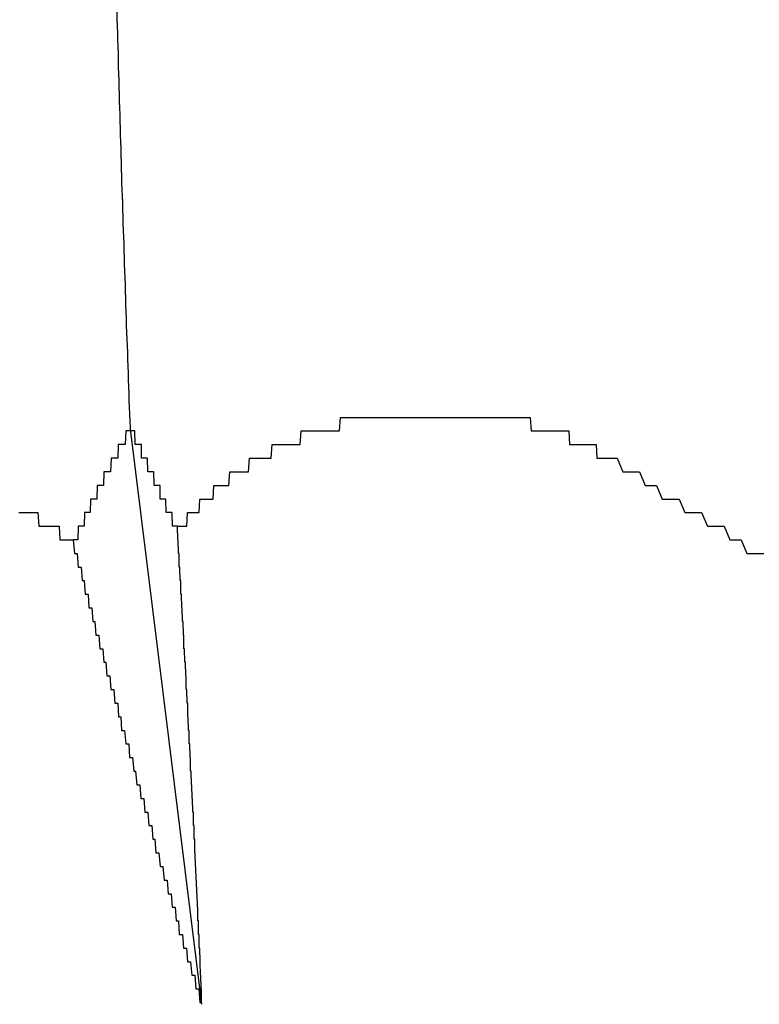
# Model space of a CAD drawing. Extents: x 1107 to 4046, y 937 to 3355.
# Tile 391 of 656: x 2136.579 to 2137.123, y 2701.212 to 2701.935. Entities that reach past the tile are written whole.
import ezdxf

# ---------------------------------------------------------------- set-up
doc = ezdxf.new("R2010")
doc.units = 0
doc.layers.add('KF_VIDA_L___C_REAR', color=7, linetype='CONTINUOUS')

# ---------------------------------------------------------------- blocks, each defined once
blk = doc.blocks.new('KF_VIDA_L___C_REAR')
at = {"layer": 'KF_VIDA_L___C_REAR'}
blk.add_line((-50.266053, 1011.998699), (-50.318628, 1012.4214), dxfattribs=at)
for points in [[(-50.3186, 1012.42, 0), (-50.3188, 1012.43, 0), (-50.319, 1012.43, 0), (-50.3191, 1012.43, 0), (-50.3193, 1012.44, 0), (-50.3195, 1012.44, 0), (-50.3196, 1012.45, 0), (-50.3198, 1012.45, 0), (-50.32, 1012.46, 0), (-50.3201, 1012.46, 0), (-50.3203, 1012.47, 0), (-50.3205, 1012.47, 0), (-50.3206, 1012.48, 0), (-50.3208, 1012.48, 0), (-50.3209, 1012.48, 0), (-50.3211, 1012.49, 0), (-50.3213, 1012.49, 0), (-50.3214, 1012.5, 0), (-50.3216, 1012.5, 0), (-50.3217, 1012.51, 0), (-50.3219, 1012.51, 0), (-50.322, 1012.52, 0), (-50.3222, 1012.52, 0), (-50.3223, 1012.53, 0), (-50.3225, 1012.53, 0), (-50.3226, 1012.53, 0), (-50.3228, 1012.54, 0), (-50.3229, 1012.54, 0), (-50.3231, 1012.55, 0), (-50.3232, 1012.55, 0), (-50.3233, 1012.56, 0), (-50.3235, 1012.56, 0), (-50.3236, 1012.57, 0), (-50.3238, 1012.57, 0), (-50.3239, 1012.57, 0), (-50.324, 1012.58, 0), (-50.3242, 1012.58, 0), (-50.3243, 1012.59, 0), (-50.3245, 1012.59, 0), (-50.3246, 1012.6, 0), (-50.3247, 1012.6, 0), (-50.3249, 1012.6, 0), (-50.325, 1012.61, 0), (-50.3251, 1012.61, 0), (-50.3252, 1012.62, 0), (-50.3254, 1012.62, 0), (-50.3255, 1012.63, 0), (-50.3256, 1012.63, 0), (-50.3257, 1012.63, 0), (-50.3259, 1012.64, 0), (-50.326, 1012.64, 0), (-50.3261, 1012.65, 0), (-50.3262, 1012.65, 0), (-50.3264, 1012.66, 0), (-50.3265, 1012.66, 0), (-50.3266, 1012.66, 0), (-50.3267, 1012.67, 0), (-50.3268, 1012.67, 0), (-50.3269, 1012.68, 0), (-50.3271, 1012.68, 0), (-50.3272, 1012.68, 0), (-50.3273, 1012.69, 0), (-50.3274, 1012.69, 0), (-50.3275, 1012.7, 0), (-50.3276, 1012.7, 0), (-50.3277, 1012.7, 0), (-50.3279, 1012.71, 0), (-50.328, 1012.71, 0), (-50.3281, 1012.72, 0), (-50.3282, 1012.72, 0), (-50.3283, 1012.72, 0), (-50.3284, 1012.73, 0)], [(-50.284, 1012.35, 0), (-50.2836, 1012.35, 0), (-50.2832, 1012.35, 0), (-50.2827, 1012.35, 0), (-50.2823, 1012.35, 0), (-50.2819, 1012.35, 0), (-50.2815, 1012.35, 0), (-50.281, 1012.35, 0), (-50.2806, 1012.35, 0), (-50.2802, 1012.35, 0), (-50.2797, 1012.35, 0), (-50.2793, 1012.35, 0), (-50.2789, 1012.35, 0), (-50.2784, 1012.35, 0), (-50.278, 1012.35, 0), (-50.2775, 1012.35, 0), (-50.2771, 1012.35, 0), (-50.2766, 1012.36, 0), (-50.2762, 1012.36, 0), (-50.2757, 1012.36, 0), (-50.2753, 1012.36, 0), (-50.2748, 1012.36, 0), (-50.2743, 1012.36, 0), (-50.2739, 1012.36, 0), (-50.2734, 1012.36, 0), (-50.2729, 1012.36, 0), (-50.2725, 1012.36, 0), (-50.272, 1012.36, 0), (-50.2715, 1012.36, 0), (-50.271, 1012.36, 0), (-50.2706, 1012.36, 0), (-50.2701, 1012.36, 0), (-50.2696, 1012.36, 0), (-50.2691, 1012.36, 0), (-50.2686, 1012.36, 0), (-50.2681, 1012.36, 0), (-50.2677, 1012.37, 0), (-50.2672, 1012.37, 0), (-50.2667, 1012.37, 0), (-50.2662, 1012.37, 0), (-50.2657, 1012.37, 0), (-50.2652, 1012.37, 0), (-50.2647, 1012.37, 0), (-50.2642, 1012.37, 0), (-50.2636, 1012.37, 0), (-50.2631, 1012.37, 0), (-50.2626, 1012.37, 0), (-50.2621, 1012.37, 0), (-50.2616, 1012.37, 0), (-50.261, 1012.37, 0), (-50.2605, 1012.37, 0), (-50.26, 1012.37, 0), (-50.2594, 1012.37, 0), (-50.2589, 1012.37, 0), (-50.2583, 1012.37, 0), (-50.2578, 1012.37, 0), (-50.2573, 1012.38, 0), (-50.2567, 1012.38, 0), (-50.2561, 1012.38, 0), (-50.2556, 1012.38, 0), (-50.255, 1012.38, 0), (-50.2545, 1012.38, 0), (-50.2539, 1012.38, 0), (-50.2533, 1012.38, 0), (-50.2528, 1012.38, 0), (-50.2522, 1012.38, 0), (-50.2516, 1012.38, 0), (-50.251, 1012.38, 0), (-50.2504, 1012.38, 0), (-50.2499, 1012.38, 0), (-50.2493, 1012.38, 0), (-50.2487, 1012.38, 0), (-50.2481, 1012.38, 0), (-50.2475, 1012.38, 0), (-50.2469, 1012.38, 0), (-50.2463, 1012.38, 0), (-50.2457, 1012.39, 0), (-50.2451, 1012.39, 0), (-50.2445, 1012.39, 0), (-50.2439, 1012.39, 0), (-50.2432, 1012.39, 0), (-50.2426, 1012.39, 0), (-50.242, 1012.39, 0), (-50.2414, 1012.39, 0), (-50.2408, 1012.39, 0), (-50.2401, 1012.39, 0), (-50.2395, 1012.39, 0), (-50.2389, 1012.39, 0), (-50.2382, 1012.39, 0), (-50.2376, 1012.39, 0), (-50.237, 1012.39, 0), (-50.2363, 1012.39, 0), (-50.2357, 1012.39, 0), (-50.235, 1012.39, 0), (-50.2344, 1012.39, 0), (-50.2337, 1012.39, 0), (-50.2331, 1012.39, 0), (-50.2324, 1012.39, 0), (-50.2318, 1012.39, 0), (-50.2311, 1012.4, 0), (-50.2304, 1012.4, 0), (-50.2298, 1012.4, 0), (-50.2291, 1012.4, 0), (-50.2284, 1012.4, 0), (-50.2278, 1012.4, 0), (-50.2271, 1012.4, 0), (-50.2264, 1012.4, 0), (-50.2257, 1012.4, 0), (-50.225, 1012.4, 0), (-50.2244, 1012.4, 0), (-50.2237, 1012.4, 0), (-50.223, 1012.4, 0), (-50.2223, 1012.4, 0), (-50.2216, 1012.4, 0), (-50.2209, 1012.4, 0), (-50.2202, 1012.4, 0), (-50.2195, 1012.4, 0), (-50.2188, 1012.4, 0), (-50.2181, 1012.4, 0), (-50.2174, 1012.4, 0), (-50.2167, 1012.4, 0), (-50.216, 1012.4, 0), (-50.2153, 1012.4, 0), (-50.2146, 1012.41, 0), (-50.2139, 1012.41, 0), (-50.2132, 1012.41, 0), (-50.2124, 1012.41, 0), (-50.2117, 1012.41, 0), (-50.211, 1012.41, 0), (-50.2103, 1012.41, 0), (-50.2096, 1012.41, 0), (-50.2088, 1012.41, 0), (-50.2081, 1012.41, 0), (-50.2074, 1012.41, 0), (-50.2066, 1012.41, 0), (-50.2059, 1012.41, 0), (-50.2052, 1012.41, 0), (-50.2044, 1012.41, 0), (-50.2037, 1012.41, 0), (-50.2029, 1012.41, 0), (-50.2022, 1012.41, 0), (-50.2015, 1012.41, 0), (-50.2007, 1012.41, 0), (-50.2, 1012.41, 0), (-50.1992, 1012.41, 0), (-50.1985, 1012.41, 0), (-50.1977, 1012.41, 0), (-50.197, 1012.41, 0), (-50.1962, 1012.41, 0), (-50.1954, 1012.41, 0), (-50.1947, 1012.41, 0), (-50.1939, 1012.41, 0), (-50.1932, 1012.42, 0), (-50.1924, 1012.42, 0), (-50.1916, 1012.42, 0), (-50.1909, 1012.42, 0), (-50.1901, 1012.42, 0), (-50.1893, 1012.42, 0), (-50.1886, 1012.42, 0), (-50.1878, 1012.42, 0), (-50.187, 1012.42, 0), (-50.1863, 1012.42, 0), (-50.1855, 1012.42, 0), (-50.1847, 1012.42, 0), (-50.1839, 1012.42, 0), (-50.1832, 1012.42, 0), (-50.1824, 1012.42, 0), (-50.1816, 1012.42, 0), (-50.1808, 1012.42, 0), (-50.18, 1012.42, 0), (-50.1793, 1012.42, 0), (-50.1785, 1012.42, 0), (-50.1777, 1012.42, 0), (-50.1769, 1012.42, 0), (-50.1761, 1012.42, 0), (-50.1754, 1012.42, 0), (-50.1746, 1012.42, 0), (-50.1738, 1012.42, 0), (-50.173, 1012.42, 0), (-50.1722, 1012.42, 0), (-50.1714, 1012.42, 0), (-50.1706, 1012.42, 0), (-50.1698, 1012.42, 0), (-50.169, 1012.42, 0), (-50.1683, 1012.42, 0), (-50.1675, 1012.42, 0), (-50.1667, 1012.42, 0), (-50.1659, 1012.42, 0), (-50.1651, 1012.42, 0), (-50.1643, 1012.43, 0), (-50.1635, 1012.43, 0), (-50.1627, 1012.43, 0), (-50.1619, 1012.43, 0), (-50.1611, 1012.43, 0), (-50.1603, 1012.43, 0), (-50.1595, 1012.43, 0), (-50.1587, 1012.43, 0), (-50.1579, 1012.43, 0), (-50.1571, 1012.43, 0), (-50.1563, 1012.43, 0), (-50.1555, 1012.43, 0), (-50.1547, 1012.43, 0), (-50.1539, 1012.43, 0), (-50.1531, 1012.43, 0), (-50.1523, 1012.43, 0), (-50.1515, 1012.43, 0), (-50.1508, 1012.43, 0), (-50.15, 1012.43, 0), (-50.1492, 1012.43, 0), (-50.1484, 1012.43, 0), (-50.1476, 1012.43, 0), (-50.1468, 1012.43, 0), (-50.146, 1012.43, 0), (-50.1452, 1012.43, 0), (-50.1444, 1012.43, 0), (-50.1436, 1012.43, 0), (-50.1428, 1012.43, 0), (-50.142, 1012.43, 0), (-50.1412, 1012.43, 0), (-50.1404, 1012.43, 0), (-50.1396, 1012.43, 0), (-50.1388, 1012.43, 0), (-50.138, 1012.43, 0), (-50.1372, 1012.43, 0), (-50.1364, 1012.43, 0), (-50.1356, 1012.43, 0), (-50.1348, 1012.43, 0), (-50.134, 1012.43, 0), (-50.1333, 1012.43, 0), (-50.1325, 1012.43, 0), (-50.1317, 1012.43, 0), (-50.1309, 1012.43, 0), (-50.1301, 1012.43, 0), (-50.1293, 1012.43, 0), (-50.1285, 1012.43, 0), (-50.1277, 1012.43, 0), (-50.1269, 1012.43, 0), (-50.1261, 1012.43, 0), (-50.1253, 1012.43, 0), (-50.1245, 1012.43, 0), (-50.1238, 1012.43, 0), (-50.123, 1012.43, 0), (-50.1222, 1012.43, 0), (-50.1214, 1012.43, 0), (-50.1205, 1012.43, 0), (-50.1197, 1012.43, 0), (-50.1189, 1012.43, 0), (-50.1181, 1012.43, 0), (-50.1173, 1012.43, 0), (-50.1165, 1012.43, 0), (-50.1157, 1012.43, 0), (-50.1149, 1012.43, 0), (-50.1141, 1012.43, 0), (-50.1133, 1012.43, 0), (-50.1125, 1012.43, 0), (-50.1116, 1012.43, 0), (-50.1108, 1012.43, 0), (-50.11, 1012.43, 0), (-50.1092, 1012.43, 0), (-50.1084, 1012.43, 0), (-50.1076, 1012.43, 0), (-50.1067, 1012.43, 0), (-50.1059, 1012.43, 0), (-50.1051, 1012.43, 0), (-50.1043, 1012.43, 0), (-50.1035, 1012.43, 0), (-50.1026, 1012.43, 0), (-50.1018, 1012.43, 0), (-50.101, 1012.43, 0), (-50.1002, 1012.43, 0), (-50.0993, 1012.43, 0), (-50.0985, 1012.43, 0), (-50.0977, 1012.43, 0), (-50.0969, 1012.43, 0), (-50.096, 1012.43, 0), (-50.0952, 1012.43, 0), (-50.0944, 1012.43, 0), (-50.0935, 1012.43, 0), (-50.0927, 1012.43, 0), (-50.0919, 1012.43, 0), (-50.0911, 1012.43, 0), (-50.0902, 1012.43, 0), (-50.0894, 1012.43, 0), (-50.0886, 1012.43, 0), (-50.0877, 1012.43, 0), (-50.0869, 1012.43, 0), (-50.0861, 1012.43, 0), (-50.0852, 1012.43, 0), (-50.0844, 1012.43, 0), (-50.0836, 1012.43, 0), (-50.0827, 1012.43, 0), (-50.0819, 1012.43, 0), (-50.0811, 1012.43, 0), (-50.0802, 1012.43, 0), (-50.0794, 1012.43, 0), (-50.0786, 1012.43, 0), (-50.0778, 1012.43, 0), (-50.0769, 1012.43, 0), (-50.0761, 1012.43, 0), (-50.0753, 1012.43, 0), (-50.0744, 1012.43, 0), (-50.0736, 1012.43, 0), (-50.0728, 1012.43, 0), (-50.0719, 1012.43, 0), (-50.0711, 1012.43, 0), (-50.0703, 1012.43, 0), (-50.0694, 1012.43, 0), (-50.0686, 1012.43, 0), (-50.0678, 1012.43, 0), (-50.067, 1012.43, 0), (-50.0661, 1012.43, 0), (-50.0653, 1012.43, 0), (-50.0645, 1012.43, 0), (-50.0636, 1012.43, 0), (-50.0628, 1012.43, 0), (-50.062, 1012.43, 0), (-50.0612, 1012.43, 0), (-50.0603, 1012.43, 0), (-50.0595, 1012.43, 0), (-50.0587, 1012.43, 0), (-50.0579, 1012.43, 0), (-50.057, 1012.43, 0), (-50.0562, 1012.43, 0), (-50.0554, 1012.43, 0), (-50.0546, 1012.43, 0), (-50.0538, 1012.43, 0), (-50.0529, 1012.43, 0), (-50.0521, 1012.43, 0), (-50.0513, 1012.43, 0), (-50.0505, 1012.43, 0), (-50.0497, 1012.43, 0), (-50.0488, 1012.43, 0), (-50.048, 1012.43, 0), (-50.0472, 1012.43, 0), (-50.0464, 1012.43, 0), (-50.0456, 1012.43, 0), (-50.0448, 1012.43, 0), (-50.044, 1012.43, 0), (-50.0432, 1012.43, 0), (-50.0424, 1012.43, 0), (-50.0416, 1012.43, 0), (-50.0408, 1012.43, 0), (-50.0399, 1012.43, 0), (-50.0391, 1012.43, 0), (-50.0383, 1012.43, 0), (-50.0375, 1012.43, 0), (-50.0367, 1012.43, 0), (-50.0359, 1012.43, 0), (-50.0351, 1012.43, 0), (-50.0344, 1012.43, 0), (-50.0336, 1012.43, 0), (-50.0328, 1012.43, 0), (-50.032, 1012.43, 0), (-50.0312, 1012.43, 0), (-50.0304, 1012.43, 0), (-50.0296, 1012.43, 0), (-50.0288, 1012.43, 0), (-50.028, 1012.43, 0), (-50.0273, 1012.43, 0), (-50.0265, 1012.43, 0), (-50.0257, 1012.43, 0), (-50.0249, 1012.43, 0), (-50.0241, 1012.42, 0), (-50.0234, 1012.42, 0), (-50.0226, 1012.42, 0), (-50.0218, 1012.42, 0), (-50.021, 1012.42, 0), (-50.0203, 1012.42, 0), (-50.0195, 1012.42, 0), (-50.0187, 1012.42, 0), (-50.018, 1012.42, 0), (-50.0172, 1012.42, 0), (-50.0164, 1012.42, 0), (-50.0157, 1012.42, 0), (-50.0149, 1012.42, 0), (-50.0142, 1012.42, 0), (-50.0134, 1012.42, 0), (-50.0127, 1012.42, 0), (-50.0119, 1012.42, 0), (-50.0112, 1012.42, 0), (-50.0104, 1012.42, 0), (-50.0097, 1012.42, 0), (-50.0089, 1012.42, 0), (-50.0082, 1012.42, 0), (-50.0074, 1012.42, 0), (-50.0067, 1012.42, 0), (-50.006, 1012.42, 0), (-50.0052, 1012.42, 0), (-50.0045, 1012.42, 0), (-50.0038, 1012.42, 0), (-50.003, 1012.42, 0), (-50.0023, 1012.42, 0), (-50.0016, 1012.42, 0), (-50.0009, 1012.42, 0), (-50.0001, 1012.42, 0), (-49.9994, 1012.42, 0), (-49.9987, 1012.42, 0), (-49.998, 1012.42, 0), (-49.9973, 1012.42, 0), (-49.9966, 1012.42, 0), (-49.9959, 1012.41, 0), (-49.9952, 1012.41, 0), (-49.9945, 1012.41, 0), (-49.9938, 1012.41, 0), (-49.9931, 1012.41, 0), (-49.9924, 1012.41, 0), (-49.9917, 1012.41, 0), (-49.991, 1012.41, 0), (-49.9903, 1012.41, 0), (-49.9896, 1012.41, 0), (-49.9889, 1012.41, 0), (-49.9882, 1012.41, 0), (-49.9876, 1012.41, 0), (-49.9869, 1012.41, 0), (-49.9862, 1012.41, 0), (-49.9855, 1012.41, 0), (-49.9849, 1012.41, 0), (-49.9842, 1012.41, 0), (-49.9835, 1012.41, 0), (-49.9829, 1012.41, 0), (-49.9822, 1012.41, 0), (-49.9815, 1012.41, 0), (-49.9809, 1012.41, 0), (-49.9802, 1012.41, 0), (-49.9796, 1012.41, 0), (-49.9789, 1012.41, 0), (-49.9783, 1012.41, 0), (-49.9777, 1012.41, 0), (-49.977, 1012.41, 0), (-49.9764, 1012.41, 0), (-49.9758, 1012.4, 0), (-49.9751, 1012.4, 0), (-49.9745, 1012.4, 0), (-49.9739, 1012.4, 0), (-49.9732, 1012.4, 0), (-49.9726, 1012.4, 0), (-49.972, 1012.4, 0), (-49.9714, 1012.4, 0), (-49.9707, 1012.4, 0), (-49.9701, 1012.4, 0), (-49.9695, 1012.4, 0), (-49.9689, 1012.4, 0), (-49.9683, 1012.4, 0), (-49.9676, 1012.4, 0), (-49.967, 1012.4, 0), (-49.9664, 1012.4, 0), (-49.9658, 1012.4, 0), (-49.9652, 1012.4, 0)], [(-50.3186, 1012.42, 0), (-50.3189, 1012.42, 0), (-50.3192, 1012.42, 0), (-50.3195, 1012.42, 0), (-50.3198, 1012.42, 0), (-50.3201, 1012.42, 0), (-50.3204, 1012.42, 0), (-50.3207, 1012.42, 0), (-50.321, 1012.42, 0), (-50.3213, 1012.42, 0), (-50.3215, 1012.42, 0), (-50.3218, 1012.42, 0), (-50.3221, 1012.42, 0), (-50.3224, 1012.41, 0), (-50.3227, 1012.41, 0), (-50.323, 1012.41, 0), (-50.3233, 1012.41, 0), (-50.3236, 1012.41, 0), (-50.3239, 1012.41, 0), (-50.3242, 1012.41, 0), (-50.3245, 1012.41, 0), (-50.3248, 1012.41, 0), (-50.3251, 1012.41, 0), (-50.3254, 1012.41, 0), (-50.3258, 1012.41, 0), (-50.3261, 1012.41, 0), (-50.3264, 1012.41, 0), (-50.3267, 1012.41, 0), (-50.327, 1012.41, 0), (-50.3273, 1012.41, 0), (-50.3276, 1012.41, 0), (-50.3279, 1012.4, 0), (-50.3282, 1012.4, 0), (-50.3285, 1012.4, 0), (-50.3288, 1012.4, 0), (-50.3291, 1012.4, 0), (-50.3295, 1012.4, 0), (-50.3298, 1012.4, 0), (-50.3301, 1012.4, 0), (-50.3304, 1012.4, 0), (-50.3307, 1012.4, 0), (-50.331, 1012.4, 0), (-50.3313, 1012.4, 0), (-50.3317, 1012.4, 0), (-50.332, 1012.4, 0), (-50.3323, 1012.4, 0), (-50.3326, 1012.4, 0), (-50.3329, 1012.4, 0), (-50.3332, 1012.39, 0), (-50.3336, 1012.39, 0), (-50.3339, 1012.39, 0), (-50.3342, 1012.39, 0), (-50.3345, 1012.39, 0), (-50.3349, 1012.39, 0), (-50.3352, 1012.39, 0), (-50.3355, 1012.39, 0), (-50.3358, 1012.39, 0), (-50.3362, 1012.39, 0), (-50.3365, 1012.39, 0), (-50.3368, 1012.39, 0), (-50.3371, 1012.39, 0), (-50.3375, 1012.39, 0), (-50.3378, 1012.39, 0), (-50.3381, 1012.39, 0), (-50.3384, 1012.38, 0), (-50.3388, 1012.38, 0), (-50.3391, 1012.38, 0), (-50.3394, 1012.38, 0), (-50.3398, 1012.38, 0), (-50.3401, 1012.38, 0), (-50.3404, 1012.38, 0), (-50.3408, 1012.38, 0), (-50.3411, 1012.38, 0), (-50.3414, 1012.38, 0), (-50.3418, 1012.38, 0), (-50.3421, 1012.38, 0), (-50.3424, 1012.38, 0), (-50.3428, 1012.38, 0), (-50.3431, 1012.38, 0), (-50.3434, 1012.37, 0), (-50.3438, 1012.37, 0), (-50.3441, 1012.37, 0), (-50.3445, 1012.37, 0), (-50.3448, 1012.37, 0), (-50.3451, 1012.37, 0), (-50.3455, 1012.37, 0), (-50.3458, 1012.37, 0), (-50.3462, 1012.37, 0), (-50.3465, 1012.37, 0), (-50.3468, 1012.37, 0), (-50.3472, 1012.37, 0), (-50.3475, 1012.37, 0), (-50.3479, 1012.37, 0), (-50.3482, 1012.36, 0), (-50.3486, 1012.36, 0), (-50.3489, 1012.36, 0), (-50.3492, 1012.36, 0), (-50.3496, 1012.36, 0), (-50.3499, 1012.36, 0), (-50.3503, 1012.36, 0), (-50.3506, 1012.36, 0), (-50.351, 1012.36, 0), (-50.3513, 1012.36, 0), (-50.3517, 1012.36, 0), (-50.352, 1012.36, 0), (-50.3524, 1012.36, 0), (-50.3527, 1012.35, 0), (-50.3531, 1012.35, 0), (-50.3534, 1012.35, 0), (-50.3538, 1012.35, 0), (-50.3541, 1012.35, 0), (-50.3545, 1012.35, 0), (-50.3548, 1012.35, 0), (-50.3552, 1012.35, 0), (-50.3556, 1012.35, 0), (-50.3559, 1012.35, 0), (-50.3563, 1012.35, 0), (-50.3566, 1012.35, 0), (-50.357, 1012.35, 0), (-50.3573, 1012.34, 0), (-50.3577, 1012.34, 0), (-50.358, 1012.34, 0), (-50.3584, 1012.34, 0), (-50.3588, 1012.34, 0), (-50.3591, 1012.34, 0), (-50.3595, 1012.34, 0), (-50.3598, 1012.34, 0), (-50.3602, 1012.34, 0), (-50.3606, 1012.34, 0)], [(-50.284, 1012.35, 0), (-50.2843, 1012.35, 0), (-50.2846, 1012.35, 0), (-50.2849, 1012.35, 0), (-50.2852, 1012.35, 0), (-50.2856, 1012.35, 0), (-50.2859, 1012.35, 0), (-50.2862, 1012.35, 0), (-50.2865, 1012.35, 0), (-50.2868, 1012.35, 0), (-50.2871, 1012.35, 0), (-50.2874, 1012.35, 0), (-50.2877, 1012.35, 0), (-50.288, 1012.36, 0), (-50.2883, 1012.36, 0), (-50.2886, 1012.36, 0), (-50.289, 1012.36, 0), (-50.2893, 1012.36, 0), (-50.2896, 1012.36, 0), (-50.2899, 1012.36, 0), (-50.2902, 1012.36, 0), (-50.2905, 1012.36, 0), (-50.2908, 1012.36, 0), (-50.2911, 1012.36, 0), (-50.2914, 1012.36, 0), (-50.2917, 1012.36, 0), (-50.292, 1012.36, 0), (-50.2923, 1012.36, 0), (-50.2926, 1012.37, 0), (-50.2929, 1012.37, 0), (-50.2932, 1012.37, 0), (-50.2935, 1012.37, 0), (-50.2937, 1012.37, 0), (-50.294, 1012.37, 0), (-50.2943, 1012.37, 0), (-50.2946, 1012.37, 0), (-50.2949, 1012.37, 0), (-50.2952, 1012.37, 0), (-50.2955, 1012.37, 0), (-50.2958, 1012.37, 0), (-50.2961, 1012.37, 0), (-50.2964, 1012.37, 0), (-50.2967, 1012.37, 0), (-50.2969, 1012.38, 0), (-50.2972, 1012.38, 0), (-50.2975, 1012.38, 0), (-50.2978, 1012.38, 0), (-50.2981, 1012.38, 0), (-50.2984, 1012.38, 0), (-50.2987, 1012.38, 0), (-50.2989, 1012.38, 0), (-50.2992, 1012.38, 0), (-50.2995, 1012.38, 0), (-50.2998, 1012.38, 0), (-50.3001, 1012.38, 0), (-50.3003, 1012.38, 0), (-50.3006, 1012.38, 0), (-50.3009, 1012.38, 0), (-50.3012, 1012.38, 0), (-50.3014, 1012.39, 0), (-50.3017, 1012.39, 0), (-50.302, 1012.39, 0), (-50.3023, 1012.39, 0), (-50.3025, 1012.39, 0), (-50.3028, 1012.39, 0), (-50.3031, 1012.39, 0), (-50.3034, 1012.39, 0), (-50.3036, 1012.39, 0), (-50.3039, 1012.39, 0), (-50.3042, 1012.39, 0), (-50.3044, 1012.39, 0), (-50.3047, 1012.39, 0), (-50.305, 1012.39, 0), (-50.3052, 1012.39, 0), (-50.3055, 1012.39, 0), (-50.3058, 1012.39, 0), (-50.306, 1012.4, 0), (-50.3063, 1012.4, 0), (-50.3065, 1012.4, 0), (-50.3068, 1012.4, 0), (-50.3071, 1012.4, 0), (-50.3073, 1012.4, 0), (-50.3076, 1012.4, 0), (-50.3078, 1012.4, 0), (-50.3081, 1012.4, 0), (-50.3084, 1012.4, 0), (-50.3086, 1012.4, 0), (-50.3089, 1012.4, 0), (-50.3091, 1012.4, 0), (-50.3094, 1012.4, 0), (-50.3096, 1012.4, 0), (-50.3099, 1012.4, 0), (-50.3101, 1012.4, 0), (-50.3104, 1012.4, 0), (-50.3106, 1012.41, 0), (-50.3109, 1012.41, 0), (-50.3111, 1012.41, 0), (-50.3114, 1012.41, 0), (-50.3116, 1012.41, 0), (-50.3119, 1012.41, 0), (-50.3121, 1012.41, 0), (-50.3123, 1012.41, 0), (-50.3126, 1012.41, 0), (-50.3128, 1012.41, 0), (-50.3131, 1012.41, 0), (-50.3133, 1012.41, 0), (-50.3136, 1012.41, 0), (-50.3138, 1012.41, 0), (-50.314, 1012.41, 0), (-50.3143, 1012.41, 0), (-50.3145, 1012.41, 0), (-50.3147, 1012.41, 0), (-50.315, 1012.41, 0), (-50.3152, 1012.41, 0), (-50.3154, 1012.42, 0), (-50.3157, 1012.42, 0), (-50.3159, 1012.42, 0), (-50.3161, 1012.42, 0), (-50.3164, 1012.42, 0), (-50.3166, 1012.42, 0), (-50.3168, 1012.42, 0), (-50.3171, 1012.42, 0), (-50.3173, 1012.42, 0), (-50.3175, 1012.42, 0), (-50.3177, 1012.42, 0), (-50.318, 1012.42, 0), (-50.3182, 1012.42, 0), (-50.3184, 1012.42, 0), (-50.3186, 1012.42, 0)], [(-49.9652, 1012.4, 0), (-49.961, 1012.4, 0), (-49.9569, 1012.39, 0), (-49.9527, 1012.39, 0), (-49.9486, 1012.39, 0), (-49.9445, 1012.39, 0), (-49.9403, 1012.38, 0), (-49.9362, 1012.38, 0), (-49.932, 1012.38, 0), (-49.9279, 1012.37, 0), (-49.9237, 1012.37, 0), (-49.9196, 1012.37, 0), (-49.9154, 1012.37, 0), (-49.9113, 1012.36, 0), (-49.9072, 1012.36, 0), (-49.903, 1012.36, 0), (-49.8989, 1012.36, 0), (-49.8947, 1012.35, 0), (-49.8906, 1012.35, 0), (-49.8865, 1012.35, 0), (-49.8823, 1012.35, 0), (-49.8782, 1012.34, 0), (-49.874, 1012.34, 0), (-49.8699, 1012.34, 0), (-49.8658, 1012.33, 0), (-49.8616, 1012.33, 0), (-49.8575, 1012.33, 0), (-49.8533, 1012.33, 0)], [(-50.4006, 1012.36, 0), (-50.3998, 1012.36, 0), (-50.399, 1012.36, 0), (-50.3982, 1012.36, 0), (-50.3974, 1012.36, 0), (-50.3966, 1012.36, 0), (-50.3959, 1012.36, 0), (-50.3951, 1012.36, 0), (-50.3943, 1012.36, 0), (-50.3935, 1012.36, 0), (-50.3928, 1012.36, 0), (-50.392, 1012.36, 0), (-50.3912, 1012.36, 0), (-50.3905, 1012.36, 0), (-50.3897, 1012.36, 0), (-50.3889, 1012.36, 0), (-50.3882, 1012.36, 0), (-50.3874, 1012.36, 0), (-50.3867, 1012.36, 0), (-50.3859, 1012.35, 0), (-50.3851, 1012.35, 0), (-50.3844, 1012.35, 0), (-50.3836, 1012.35, 0), (-50.3829, 1012.35, 0), (-50.3821, 1012.35, 0), (-50.3814, 1012.35, 0), (-50.3806, 1012.35, 0), (-50.3799, 1012.35, 0), (-50.3791, 1012.35, 0), (-50.3784, 1012.35, 0), (-50.3777, 1012.35, 0), (-50.3769, 1012.35, 0), (-50.3762, 1012.35, 0), (-50.3755, 1012.35, 0), (-50.3747, 1012.35, 0), (-50.374, 1012.35, 0), (-50.3733, 1012.35, 0), (-50.3725, 1012.35, 0), (-50.3718, 1012.35, 0), (-50.3711, 1012.35, 0), (-50.3704, 1012.34, 0), (-50.3697, 1012.34, 0), (-50.3689, 1012.34, 0), (-50.3682, 1012.34, 0), (-50.3675, 1012.34, 0), (-50.3668, 1012.34, 0), (-50.3661, 1012.34, 0), (-50.3654, 1012.34, 0), (-50.3647, 1012.34, 0), (-50.364, 1012.34, 0), (-50.3633, 1012.34, 0), (-50.3626, 1012.34, 0), (-50.3619, 1012.34, 0), (-50.3612, 1012.34, 0), (-50.3606, 1012.34, 0)], [(-50.2661, 1012, 0), (-50.2662, 1012, 0), (-50.2663, 1012, 0), (-50.2664, 1012.01, 0), (-50.2665, 1012.01, 0), (-50.2666, 1012.01, 0), (-50.2667, 1012.01, 0), (-50.2668, 1012.02, 0), (-50.267, 1012.02, 0), (-50.2671, 1012.02, 0), (-50.2672, 1012.02, 0), (-50.2673, 1012.03, 0), (-50.2674, 1012.03, 0), (-50.2675, 1012.03, 0), (-50.2676, 1012.04, 0), (-50.2678, 1012.04, 0), (-50.2679, 1012.04, 0), (-50.268, 1012.04, 0), (-50.2681, 1012.05, 0), (-50.2682, 1012.05, 0), (-50.2684, 1012.05, 0), (-50.2685, 1012.05, 0), (-50.2686, 1012.06, 0), (-50.2687, 1012.06, 0), (-50.2688, 1012.06, 0), (-50.269, 1012.06, 0), (-50.2691, 1012.07, 0), (-50.2692, 1012.07, 0), (-50.2693, 1012.07, 0), (-50.2695, 1012.08, 0), (-50.2696, 1012.08, 0), (-50.2697, 1012.08, 0), (-50.2698, 1012.08, 0), (-50.27, 1012.09, 0), (-50.2701, 1012.09, 0), (-50.2702, 1012.09, 0), (-50.2703, 1012.09, 0), (-50.2705, 1012.1, 0), (-50.2706, 1012.1, 0), (-50.2707, 1012.1, 0), (-50.2709, 1012.1, 0), (-50.271, 1012.11, 0), (-50.2711, 1012.11, 0), (-50.2712, 1012.11, 0), (-50.2714, 1012.12, 0), (-50.2715, 1012.12, 0), (-50.2716, 1012.12, 0), (-50.2718, 1012.12, 0), (-50.2719, 1012.13, 0), (-50.272, 1012.13, 0), (-50.2722, 1012.13, 0), (-50.2723, 1012.13, 0), (-50.2724, 1012.14, 0), (-50.2726, 1012.14, 0), (-50.2727, 1012.14, 0), (-50.2728, 1012.14, 0), (-50.273, 1012.15, 0), (-50.2731, 1012.15, 0), (-50.2733, 1012.15, 0), (-50.2734, 1012.16, 0), (-50.2735, 1012.16, 0), (-50.2737, 1012.16, 0), (-50.2738, 1012.16, 0), (-50.2739, 1012.17, 0), (-50.2741, 1012.17, 0), (-50.2742, 1012.17, 0), (-50.2744, 1012.17, 0), (-50.2745, 1012.18, 0), (-50.2746, 1012.18, 0), (-50.2748, 1012.18, 0), (-50.2749, 1012.19, 0), (-50.2751, 1012.19, 0), (-50.2752, 1012.19, 0), (-50.2754, 1012.19, 0), (-50.2755, 1012.2, 0), (-50.2757, 1012.2, 0), (-50.2758, 1012.2, 0), (-50.2759, 1012.2, 0), (-50.2761, 1012.21, 0), (-50.2762, 1012.21, 0), (-50.2764, 1012.21, 0), (-50.2765, 1012.22, 0), (-50.2767, 1012.22, 0), (-50.2768, 1012.22, 0), (-50.277, 1012.22, 0), (-50.2771, 1012.23, 0), (-50.2773, 1012.23, 0), (-50.2774, 1012.23, 0), (-50.2776, 1012.23, 0), (-50.2777, 1012.24, 0), (-50.2779, 1012.24, 0), (-50.278, 1012.24, 0), (-50.2782, 1012.25, 0), (-50.2783, 1012.25, 0), (-50.2785, 1012.25, 0), (-50.2787, 1012.25, 0), (-50.2788, 1012.26, 0), (-50.279, 1012.26, 0), (-50.2791, 1012.26, 0), (-50.2793, 1012.26, 0), (-50.2794, 1012.27, 0), (-50.2796, 1012.27, 0), (-50.2797, 1012.27, 0), (-50.2799, 1012.28, 0), (-50.2801, 1012.28, 0), (-50.2802, 1012.28, 0), (-50.2804, 1012.28, 0), (-50.2805, 1012.29, 0), (-50.2807, 1012.29, 0), (-50.2809, 1012.29, 0), (-50.281, 1012.3, 0), (-50.2812, 1012.3, 0), (-50.2813, 1012.3, 0), (-50.2815, 1012.3, 0), (-50.2817, 1012.31, 0), (-50.2818, 1012.31, 0), (-50.282, 1012.31, 0), (-50.2822, 1012.31, 0), (-50.2823, 1012.32, 0), (-50.2825, 1012.32, 0), (-50.2827, 1012.32, 0), (-50.2828, 1012.33, 0), (-50.283, 1012.33, 0), (-50.2832, 1012.33, 0), (-50.2833, 1012.33, 0), (-50.2835, 1012.34, 0), (-50.2837, 1012.34, 0), (-50.2838, 1012.34, 0), (-50.284, 1012.35, 0)], [(-50.3606, 1012.34, 0), (-50.3598, 1012.33, 0), (-50.3591, 1012.33, 0), (-50.3584, 1012.33, 0), (-50.3577, 1012.33, 0), (-50.357, 1012.32, 0), (-50.3563, 1012.32, 0), (-50.3555, 1012.32, 0), (-50.3548, 1012.32, 0), (-50.3541, 1012.31, 0), (-50.3534, 1012.31, 0), (-50.3527, 1012.31, 0), (-50.3519, 1012.3, 0), (-50.3512, 1012.3, 0), (-50.3505, 1012.3, 0), (-50.3498, 1012.3, 0), (-50.3491, 1012.29, 0), (-50.3483, 1012.29, 0), (-50.3476, 1012.29, 0), (-50.3469, 1012.29, 0), (-50.3462, 1012.28, 0), (-50.3455, 1012.28, 0), (-50.3447, 1012.28, 0), (-50.344, 1012.27, 0), (-50.3433, 1012.27, 0), (-50.3426, 1012.27, 0), (-50.3418, 1012.27, 0), (-50.3411, 1012.26, 0), (-50.3404, 1012.26, 0), (-50.3397, 1012.26, 0), (-50.3389, 1012.26, 0), (-50.3382, 1012.25, 0), (-50.3375, 1012.25, 0), (-50.3367, 1012.25, 0), (-50.336, 1012.24, 0), (-50.3353, 1012.24, 0), (-50.3346, 1012.24, 0), (-50.3338, 1012.24, 0), (-50.3331, 1012.23, 0), (-50.3324, 1012.23, 0), (-50.3316, 1012.23, 0), (-50.3309, 1012.23, 0), (-50.3302, 1012.22, 0), (-50.3294, 1012.22, 0), (-50.3287, 1012.22, 0), (-50.328, 1012.22, 0), (-50.3273, 1012.21, 0), (-50.3265, 1012.21, 0), (-50.3258, 1012.21, 0), (-50.3251, 1012.2, 0), (-50.3243, 1012.2, 0), (-50.3236, 1012.2, 0), (-50.3229, 1012.2, 0), (-50.3221, 1012.19, 0), (-50.3214, 1012.19, 0), (-50.3206, 1012.19, 0), (-50.3199, 1012.19, 0), (-50.3192, 1012.18, 0), (-50.3184, 1012.18, 0), (-50.3177, 1012.18, 0), (-50.317, 1012.18, 0), (-50.3162, 1012.17, 0), (-50.3155, 1012.17, 0), (-50.3148, 1012.17, 0), (-50.314, 1012.16, 0), (-50.3133, 1012.16, 0), (-50.3125, 1012.16, 0), (-50.3118, 1012.16, 0), (-50.3111, 1012.15, 0), (-50.3103, 1012.15, 0), (-50.3096, 1012.15, 0), (-50.3088, 1012.15, 0), (-50.3081, 1012.14, 0), (-50.3074, 1012.14, 0), (-50.3066, 1012.14, 0), (-50.3059, 1012.14, 0), (-50.3051, 1012.13, 0), (-50.3044, 1012.13, 0), (-50.3036, 1012.13, 0), (-50.3029, 1012.13, 0), (-50.3022, 1012.12, 0), (-50.3014, 1012.12, 0), (-50.3007, 1012.12, 0), (-50.2999, 1012.11, 0), (-50.2992, 1012.11, 0), (-50.2984, 1012.11, 0), (-50.2977, 1012.11, 0), (-50.2969, 1012.1, 0), (-50.2962, 1012.1, 0), (-50.2954, 1012.1, 0), (-50.2947, 1012.1, 0), (-50.2939, 1012.09, 0), (-50.2932, 1012.09, 0), (-50.2925, 1012.09, 0), (-50.2917, 1012.09, 0), (-50.291, 1012.08, 0), (-50.2902, 1012.08, 0), (-50.2895, 1012.08, 0), (-50.2887, 1012.08, 0), (-50.288, 1012.07, 0), (-50.2872, 1012.07, 0), (-50.2865, 1012.07, 0), (-50.2857, 1012.07, 0), (-50.2849, 1012.06, 0), (-50.2842, 1012.06, 0), (-50.2834, 1012.06, 0), (-50.2827, 1012.05, 0), (-50.2819, 1012.05, 0), (-50.2812, 1012.05, 0), (-50.2804, 1012.05, 0), (-50.2797, 1012.04, 0), (-50.2789, 1012.04, 0), (-50.2782, 1012.04, 0), (-50.2774, 1012.04, 0), (-50.2767, 1012.03, 0), (-50.2759, 1012.03, 0), (-50.2751, 1012.03, 0), (-50.2744, 1012.03, 0), (-50.2736, 1012.02, 0), (-50.2729, 1012.02, 0), (-50.2721, 1012.02, 0), (-50.2714, 1012.02, 0), (-50.2706, 1012.01, 0), (-50.2698, 1012.01, 0), (-50.2691, 1012.01, 0), (-50.2683, 1012.01, 0), (-50.2676, 1012, 0), (-50.2668, 1012, 0), (-50.2661, 1012, 0)]]:
    blk.add_polyline3d(points, dxfattribs=at)

msp = doc.modelspace()

# ---------------------------------------------------------------- block references
at = {"layer": 'KF_VIDA_L___C_REAR'}
msp.add_blockref('KF_VIDA_L___C_REAR', (2186.97908, 1689.21316), dxfattribs=at)

doc.saveas('drawing.dxf')
